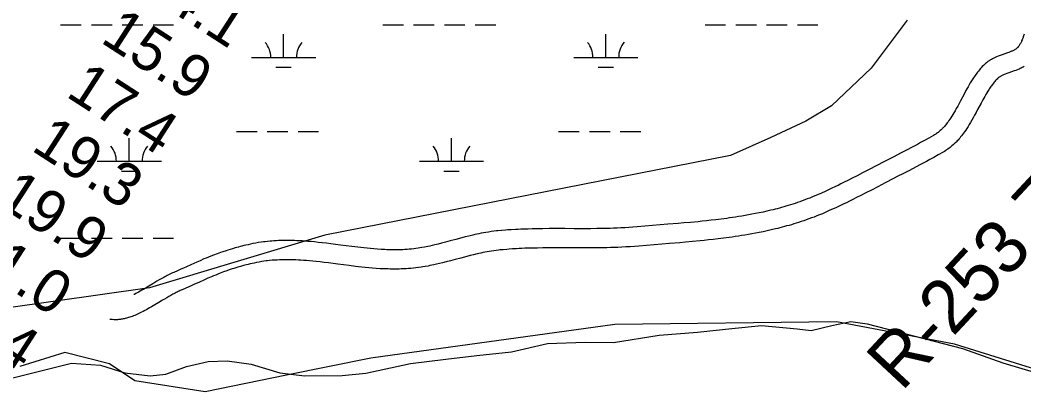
# Model space of a CAD drawing. Extents: x 3263578 to 3301413, y 764927 to 798602.
# Drawn here: x 3291853 to 3293417, y 784601 to 785181 of the extents above; entities that cross this region are included whole.
import ezdxf

# ---------------------------------------------------------------- set-up
doc = ezdxf.new("R2010")
doc.units = 0
for name, color, linetype in [('V-RIVR-RANG', 7, 'Continuous'), ('V-RIVR-RANG-IDEN', 7, 'Continuous'), ('V-ROAD-CNTR', 7, 'Continuous'), ('V-SITE-VEGE', 7, 'Continuous'), ('V-TOPO-SHOR', 7, 'Continuous'), ('V-WETL-SWMP', 7, 'Continuous')]:
    doc.layers.add(name, color=color, linetype=linetype)

msp = doc.modelspace()

# ---------------------------------------------------------------- linework, layer by layer
at = {"layer": 'V-ROAD-CNTR'}
for points in [[(3293417.3, 785158.5), (3293416.9, 785157.1), (3293416.4, 785155.8), (3293416.1, 785154.5), (3293415.7, 785153.5), (3293414.9, 785151.4), (3293414.3, 785149.6), (3293413.6, 785148.2), (3293413.1, 785146.9), (3293412.6, 785145.9), (3293412.1, 785145), (3293411.7, 785144.2), (3293410.9, 785142.8), (3293410.3, 785141.9), (3293409.9, 785141.2), (3293409.2, 785140.1), (3293408.4, 785139.1), (3293408.1, 785138.8), (3293407.9, 785138.4), (3293407.6, 785138.1), (3293407.3, 785137.8), (3293406.9, 785137.4), (3293406.6, 785137.1), (3293406.3, 785136.8), (3293406, 785136.6), (3293405.1, 785135.9), (3293404.3, 785135.4), (3293403.5, 785134.8), (3293402.6, 785134.3), (3293401.7, 785133.8), (3293400.7, 785133.3), (3293399.8, 785132.8), (3293398.8, 785132.3), (3293397.8, 785131.9), (3293395.7, 785131), (3293393.7, 785130.2), (3293391.7, 785129.5), (3293383.4, 785126.6), (3293380.1, 785125.4), (3293377.1, 785124.3), (3293374.5, 785123.2), (3293372.1, 785122.2), (3293370, 785121.2), (3293368.2, 785120.3), (3293366.6, 785119.4), (3293365.2, 785118.6), (3293364.1, 785118)], [(3293363.9, 785117.8), (3293362.9, 785117.2), (3293361.1, 785116), (3293359.7, 785114.9), (3293358.6, 785114.1), (3293357.2, 785112.8), (3293355.7, 785111.5), (3293353.9, 785109.7), (3293352.3, 785108), (3293350.7, 785106.2), (3293349.1, 785104.5), (3293347.7, 785102.8), (3293346.2, 785101), (3293344.9, 785099.3), (3293343.6, 785097.6), (3293342.3, 785095.9), (3293341.1, 785094.2), (3293339.9, 785092.5), (3293338.8, 785090.8), (3293337.7, 785089.1), (3293335.6, 785085.9), (3293333.6, 785082.7), (3293331.8, 785079.6), (3293330, 785076.6), (3293328.4, 785073.6), (3293326.8, 785070.8), (3293323.8, 785065.3), (3293318.4, 785055), (3293316.1, 785050.6), (3293313.9, 785046.5), (3293311.8, 785042.8), (3293309.9, 785039.3), (3293308.1, 785036.2), (3293306.3, 785033.3), (3293304.7, 785030.6), (3293303.1, 785028.2), (3293301.7, 785026), (3293300.3, 785024), (3293298.9, 785022.1), (3293297.7, 785020.4), (3293296.5, 785018.9), (3293295.3, 785017.4), (3293294.3, 785016.2), (3293293.2, 785015), (3293292.3, 785013.9), (3293291.4, 785012.9), (3293290.5, 785012), (3293289.7, 785011.2), (3293288.1, 785009.6), (3293286.7, 785008.4), (3293285.5, 785007.3), (3293284.4, 785006.4), (3293283.4, 785005.6), (3293282.6, 785005), (3293281.1, 785003.8), (3293279.9, 785003), (3293279.1, 785002.5), (3293277.7, 785001.6), (3293276.3, 785000.8), (3293268.8, 784996.5), (3293262.1, 784992.8), (3293256.2, 784989.6), (3293251.1, 784986.9), (3293242, 784982), (3293235.2, 784978.4), (3293224.9, 784973.1), (3293214.6, 784967.7), (3293207.1, 784963.9), (3293200.1, 784960.2), (3293187.1, 784953.4), (3293175.8, 784947.5), (3293165.9, 784942.4), (3293157.2, 784937.9), (3293149.7, 784934), (3293143, 784930.7), (3293137.2, 784927.8), (3293132.1, 784925.2), (3293127.6, 784923), (3293123.7, 784921.2), (3293116.7, 784917.9), (3293111.5, 784915.4), (3293107.6, 784913.6), (3293101.7, 784911), (3293095.7, 784908.3), (3293091.6, 784906.6), (3293087.6, 784904.9), (3293083.5, 784903.3)], [(3293417.7, 785108.3), (3293416, 785107.4), (3293414.3, 785106.5), (3293412.7, 785105.7), (3293411.2, 785105), (3293409.7, 785104.3), (3293406.9, 785103.2), (3293404.3, 785102.2), (3293401.8, 785101.3), (3293393.4, 785098.3), (3293390.5, 785097.3), (3293388, 785096.4), (3293386.1, 785095.6), (3293384.5, 785094.9), (3293383.2, 785094.2), (3293382.1, 785093.7), (3293381.2, 785093.2), (3293380.5, 785092.8), (3293379.7, 785092.4)], [(3293380, 785092.5), (3293379.4, 785092.2), (3293378.5, 785091.6), (3293378, 785091.1), (3293377.7, 785090.9), (3293377.1, 785090.4), (3293376.5, 785089.9), (3293375.3, 785088.7), (3293374.1, 785087.4), (3293373, 785086.2), (3293371.8, 785084.9), (3293370.7, 785083.6), (3293369.7, 785082.3), (3293368.6, 785080.9), (3293367.6, 785079.6), (3293366.6, 785078.2), (3293365.6, 785076.9), (3293364.6, 785075.5), (3293363.7, 785074.1), (3293362.8, 785072.8), (3293361, 785070), (3293359.3, 785067.2), (3293357.7, 785064.4), (3293356.1, 785061.7), (3293354.6, 785059), (3293353.1, 785056.4), (3293350.3, 785051.1), (3293344.9, 785041), (3293342.6, 785036.5), (3293340.3, 785032.2), (3293338.1, 785028.2), (3293336, 785024.5), (3293333.9, 785020.9), (3293332, 785017.7), (3293330.1, 785014.6), (3293328.2, 785011.8), (3293326.5, 785009.1), (3293324.8, 785006.6), (3293323.1, 785004.4), (3293321.5, 785002.2), (3293320, 785000.3), (3293318.5, 784998.4), (3293317.1, 784996.7), (3293315.8, 784995.2), (3293314.5, 784993.7), (3293313.2, 784992.4), (3293312.1, 784991.1), (3293310.9, 784989.9), (3293308.7, 784987.9), (3293306.8, 784986), (3293305, 784984.5), (3293303.4, 784983.2), (3293302, 784982), (3293300.7, 784981), (3293298.5, 784979.4), (3293296.7, 784978.2), (3293295.3, 784977.3), (3293293.3, 784976), (3293291.3, 784974.8), (3293283.4, 784970.4), (3293276.6, 784966.6), (3293270.6, 784963.3), (3293265.3, 784960.4), (3293256.1, 784955.5), (3293249.1, 784951.9), (3293238.7, 784946.4), (3293228.3, 784941.1), (3293220.9, 784937.2), (3293214, 784933.6), (3293201, 784926.9), (3293189.7, 784920.9), (3293179.7, 784915.7), (3293171, 784911.2), (3293163.3, 784907.3), (3293156.5, 784903.9), (3293150.5, 784900.9), (3293145.3, 784898.3), (3293140.7, 784896), (3293136.6, 784894.1), (3293129.5, 784890.7), (3293124.1, 784888.2), (3293120, 784886.3), (3293113.9, 784883.6), (3293107.7, 784880.8), (3293103.3, 784878.9), (3293098.9, 784877.1), (3293094.7, 784875.4)], [(3293083.6, 784903.3), (3293079.6, 784901.8), (3293075.7, 784900.3), (3293071.9, 784898.9), (3293068.1, 784897.5), (3293064.3, 784896.2), (3293060.7, 784895), (3293057, 784893.8), (3293053.4, 784892.7), (3293049.9, 784891.6), (3293046.4, 784890.5), (3293042.9, 784889.5), (3293039.5, 784888.6), (3293036.1, 784887.6), (3293032.8, 784886.7), (3293029.5, 784885.9), (3293026.3, 784885.1), (3293023.1, 784884.3), (3293016.8, 784882.8), (3293010.7, 784881.4), (3293004.8, 784880.2), (3292999, 784879), (3292993.4, 784877.9), (3292988, 784876.9), (3292982.7, 784876), (3292977.6, 784875.1), (3292972.6, 784874.3), (3292967.7, 784873.5), (3292963, 784872.8), (3292958.5, 784872.2), (3292954.1, 784871.6), (3292945.5, 784870.4), (3292937.4, 784869.4), (3292929.8, 784868.6), (3292922.7, 784867.8), (3292916, 784867.1), (3292909.7, 784866.4), (3292897.9, 784865.3), (3292887.5, 784864.4), (3292878.4, 784863.6), (3292862.5, 784862.3), (3292838.5, 784860.3), (3292826.6, 784859.4), (3292814.6, 784858.3), (3292808, 784857.8), (3292801.6, 784857.3), (3292795.4, 784857), (3292789.3, 784856.6), (3292783.5, 784856.4), (3292777.8, 784856.2), (3292772.3, 784856), (3292766.9, 784855.8), (3292761.8, 784855.7), (3292751.7, 784855.6), (3292742.2, 784855.5), (3292733.3, 784855.5), (3292716.5, 784855.5), (3292701.8, 784855.6), (3292688.9, 784855.6), (3292677.5, 784855.6), (3292667.6, 784855.5), (3292658.9, 784855.4), (3292651.3, 784855.2), (3292644.6, 784855), (3292638.8, 784854.8), (3292633.6, 784854.6), (3292629.2, 784854.4), (3292625.2, 784854.2), (3292618.4, 784853.8), (3292613.2, 784853.5), (3292609.3, 784853.2), (3292603.5, 784852.7), (3292597.7, 784852.2), (3292595.5, 784852), (3292591.2, 784851.5), (3292587, 784850.9), (3292583, 784850.3), (3292579.1, 784849.7), (3292575.3, 784849), (3292571.7, 784848.3), (3292568.2, 784847.6), (3292564.9, 784846.9), (3292561.6, 784846.2), (3292558.5, 784845.4), (3292552.5, 784844), (3292546.9, 784842.6), (3292541.7, 784841.3)], [(3293094.5, 784875.4), (3293090.4, 784873.7), (3293086.2, 784872.2), (3293082.1, 784870.7), (3293078, 784869.2), (3293074, 784867.8), (3293070.1, 784866.5), (3293066.2, 784865.2), (3293062.3, 784864), (3293058.6, 784862.9), (3293054.8, 784861.7), (3293051.2, 784860.7), (3293047.5, 784859.7), (3293044, 784858.7), (3293040.4, 784857.7), (3293037, 784856.8), (3293033.6, 784856), (3293030.2, 784855.1), (3293023.6, 784853.6), (3293017.2, 784852.1), (3293010.9, 784850.8), (3293004.9, 784849.6), (3292999, 784848.4), (3292993.3, 784847.4), (3292987.8, 784846.4), (3292982.5, 784845.5), (3292977.3, 784844.7), (3292972.3, 784843.9), (3292967.4, 784843.1), (3292962.7, 784842.5), (3292958.1, 784841.8), (3292949.3, 784840.7), (3292940.9, 784839.6), (3292933.2, 784838.7), (3292925.9, 784837.9), (3292919, 784837.2), (3292912.6, 784836.6), (3292900.6, 784835.4), (3292890.1, 784834.5), (3292880.9, 784833.7), (3292864.9, 784832.4), (3292841, 784830.4), (3292829.1, 784829.5), (3292817.1, 784828.4), (3292810.3, 784827.9), (3292803.6, 784827.4), (3292797.1, 784827), (3292790.8, 784826.7), (3292784.7, 784826.4), (3292778.8, 784826.2), (3292773.1, 784826), (3292767.6, 784825.9), (3292762.3, 784825.7), (3292752, 784825.6), (3292742.3, 784825.5), (3292733.3, 784825.5), (3292716.4, 784825.5), (3292701.7, 784825.6), (3292688.9, 784825.6), (3292677.7, 784825.6), (3292667.9, 784825.5), (3292659.4, 784825.4), (3292652, 784825.2), (3292645.5, 784825.1), (3292639.8, 784824.9), (3292634.9, 784824.7), (3292630.6, 784824.5), (3292626.8, 784824.3), (3292620.2, 784823.9), (3292615.3, 784823.6), (3292611.7, 784823.3), (3292606.1, 784822.8), (3292600.6, 784822.3), (3292598.7, 784822.2), (3292594.9, 784821.7), (3292591.2, 784821.2), (3292587.6, 784820.7), (3292584.2, 784820.1), (3292580.8, 784819.5), (3292577.5, 784818.9), (3292574.3, 784818.2), (3292571.2, 784817.6), (3292568.2, 784816.9), (3292565.3, 784816.2), (3292559.6, 784814.9), (3292554.3, 784813.5), (3292549.2, 784812.2)], [(3292541.6, 784841.3), (3292532, 784838.7), (3292523.5, 784836.5), (3292516.2, 784834.5), (3292509.9, 784832.9), (3292504.4, 784831.5), (3292499.6, 784830.3), (3292495.4, 784829.3), (3292491.7, 784828.5), (3292488.5, 784827.8), (3292485.8, 784827.3), (3292483.4, 784826.8), (3292479.1, 784826), (3292475.9, 784825.5), (3292473.6, 784825.1), (3292470, 784824.6), (3292466.5, 784824.2), (3292463, 784823.8), (3292459.6, 784823.5), (3292456.2, 784823.2), (3292452.8, 784823), (3292449.5, 784822.8), (3292446.3, 784822.7), (3292443, 784822.6), (3292439.9, 784822.5), (3292436.7, 784822.5), (3292433.6, 784822.5), (3292430.5, 784822.6), (3292427.5, 784822.7), (3292424.5, 784822.8), (3292421.6, 784822.9), (3292418.7, 784823), (3292415.8, 784823.2), (3292410.1, 784823.6), (3292404.6, 784824), (3292399.3, 784824.5), (3292394.1, 784825), (3292389, 784825.5), (3292384.1, 784826.1), (3292379.3, 784826.6), (3292369.9, 784827.8), (3292352.3, 784830), (3292344.6, 784831), (3292337.3, 784832), (3292330.4, 784832.8), (3292323.9, 784833.5), (3292317.8, 784834.2), (3292312.1, 784834.8), (3292306.8, 784835.3), (3292301.7, 784835.7), (3292297, 784836.1), (3292292.5, 784836.4), (3292288.3, 784836.6), (3292284.4, 784836.8), (3292280.7, 784836.9), (3292277.3, 784837), (3292274, 784837.1), (3292271, 784837.1), (3292268.1, 784837.1), (3292265.4, 784837.1), (3292260.4, 784837), (3292256, 784836.9), (3292252.1, 784836.7), (3292248.7, 784836.5), (3292245.7, 784836.3), (3292243.1, 784836.1), (3292238.6, 784835.6), (3292235.1, 784835.2), (3292232.5, 784834.9), (3292228.7, 784834.4), (3292224.9, 784833.8), (3292220.3, 784833), (3292216.1, 784832.2), (3292212.1, 784831.4), (3292208.4, 784830.6), (3292205, 784829.8), (3292201.8, 784829.1), (3292198.8, 784828.3), (3292195.9, 784827.6), (3292193.3, 784826.9), (3292188.4, 784825.5), (3292184.1, 784824.3), (3292180.4, 784823.2), (3292177.1, 784822.1), (3292174.2, 784821.2), (3292169.3, 784819.6), (3292165.7, 784818.3)], [(3292165.5, 784818.2), (3292160.1, 784816.3), (3292154.6, 784814.2), (3292150.5, 784812.6), (3292146.7, 784811.1), (3292143.1, 784809.7), (3292139.8, 784808.3), (3292133.8, 784805.6), (3292128.5, 784803.3), (3292119.4, 784799.2), (3292112.7, 784796.2), (3292107.7, 784793.9), (3292103.9, 784792.2), (3292098.3, 784789.8), (3292092.7, 784787.3), (3292090.7, 784786.5), (3292088.6, 784785.6), (3292086.6, 784784.6), (3292084.6, 784783.6), (3292082.6, 784782.6), (3292080.7, 784781.6), (3292078.8, 784780.6), (3292077, 784779.6), (3292075.1, 784778.6), (3292073.3, 784777.6), (3292069.8, 784775.6), (3292066.4, 784773.6), (3292063.1, 784771.6), (3292059.9, 784769.7), (3292053.8, 784766), (3292048, 784762.5), (3292045.4, 784761), (3292042.8, 784759.5), (3292040.3, 784758.1), (3292038, 784756.7), (3292035.7, 784755.5), (3292033.5, 784754.3), (3292031.4, 784753.2), (3292030.6, 784752.8)], [(3292549.3, 784812.3), (3292539.7, 784809.7), (3292531.3, 784807.5), (3292523.9, 784805.5), (3292517.3, 784803.8), (3292511.6, 784802.3), (3292506.5, 784801.1), (3292502, 784800.1), (3292498.1, 784799.2), (3292494.6, 784798.5), (3292491.6, 784797.9), (3292488.9, 784797.3), (3292484.3, 784796.5), (3292480.7, 784795.9), (3292478.1, 784795.5), (3292474.1, 784794.9), (3292470, 784794.4), (3292466.1, 784793.9), (3292462.2, 784793.6), (3292458.4, 784793.3), (3292454.6, 784793), (3292450.9, 784792.8), (3292447.2, 784792.7), (3292443.7, 784792.6), (3292440.1, 784792.5), (3292436.7, 784792.5), (3292433.3, 784792.5), (3292429.9, 784792.6), (3292426.6, 784792.7), (3292423.4, 784792.8), (3292420.2, 784792.9), (3292417.1, 784793.1), (3292414, 784793.2), (3292408, 784793.6), (3292402.1, 784794.1), (3292396.5, 784794.6), (3292391, 784795.1), (3292385.8, 784795.7), (3292380.7, 784796.3), (3292375.7, 784796.8), (3292366.2, 784798), (3292348.5, 784800.3), (3292340.8, 784801.3), (3292333.6, 784802.2), (3292326.8, 784803), (3292320.6, 784803.7), (3292314.7, 784804.4), (3292309.2, 784804.9), (3292304.1, 784805.4), (3292299.3, 784805.8), (3292294.9, 784806.1), (3292290.7, 784806.4), (3292286.8, 784806.6), (3292283.1, 784806.8), (3292279.7, 784806.9), (3292276.5, 784807), (3292273.5, 784807.1), (3292270.8, 784807.1), (3292268.1, 784807.1), (3292265.7, 784807.1), (3292261.1, 784807), (3292257.2, 784806.9), (3292253.7, 784806.7), (3292250.7, 784806.6), (3292248, 784806.4), (3292245.8, 784806.2), (3292241.7, 784805.8), (3292238.7, 784805.4), (3292236.5, 784805.2), (3292233.1, 784804.7), (3292229.7, 784804.2), (3292225.6, 784803.5), (3292221.8, 784802.8), (3292218.2, 784802), (3292214.9, 784801.3), (3292211.8, 784800.6), (3292208.8, 784799.9), (3292206.1, 784799.2), (3292203.5, 784798.6), (3292201.1, 784797.9), (3292196.6, 784796.7), (3292192.7, 784795.5), (3292189.2, 784794.5), (3292186.2, 784793.6), (3292183.6, 784792.7), (3292179, 784791.2), (3292175.5, 784790)], [(3292175.6, 784790), (3292170.4, 784788.1), (3292165.2, 784786.2), (3292161.5, 784784.7), (3292158, 784783.3), (3292154.7, 784782), (3292151.6, 784780.7), (3292145.8, 784778.2), (3292140.7, 784775.9), (3292131.8, 784771.9), (3292125.1, 784768.8), (3292120, 784766.5), (3292116.1, 784764.8), (3292110.3, 784762.2), (3292104.5, 784759.8), (3292102.8, 784759), (3292101.2, 784758.3), (3292099.6, 784757.6), (3292098, 784756.8), (3292096.3, 784755.9), (3292094.7, 784755.1), (3292093, 784754.2), (3292091.4, 784753.3), (3292089.8, 784752.4), (3292088.2, 784751.5), (3292084.9, 784749.6), (3292081.7, 784747.7), (3292078.5, 784745.9), (3292075.4, 784744), (3292069.2, 784740.3), (3292063.3, 784736.7), (3292060.5, 784735.1), (3292057.8, 784733.5), (3292055.1, 784732), (3292052.5, 784730.5), (3292050, 784729.1), (3292047.5, 784727.8), (3292045.1, 784726.5), (3292042.7, 784725.3), (3292040.5, 784724.2), (3292038.2, 784723.2), (3292036.1, 784722.2), (3292033.9, 784721.3), (3292031.9, 784720.4), (3292029.9, 784719.6), (3292027.9, 784718.9), (3292026, 784718.2), (3292024.2, 784717.6), (3292022.4, 784717), (3292020.6, 784716.5), (3292018.9, 784716), (3292017.2, 784715.6), (3292015.6, 784715.2), (3292014, 784714.9), (3292012.5, 784714.6), (3292011, 784714.4), (3292009.5, 784714.1), (3292008.1, 784714), (3292006.7, 784713.8), (3292005.3, 784713.7), (3292004, 784713.7), (3292002.7, 784713.6), (3292001.4, 784713.6), (3291999.1, 784713.6), (3291996.8, 784713.8), (3291994.6, 784714), (3291993.1, 784714.2)], [(3291986.6, 784749.8), (3291986.5, 784749.9)]]:
    msp.add_lwpolyline(points, dxfattribs=at)
at = {"layer": 'V-SITE-VEGE'}
for p, q in [((3292908.5, 784694), (3292961.9, 784700.2)), ((3292961.9, 784700.2), (3293008.1, 784704.6)), ((3293008.1, 784704.6), (3293064, 784699.4)), ((3293064, 784699.4), (3293085.9, 784696.6)), ((3293085.9, 784696.6), (3293118, 784704.9)), ((3293118, 784704.9), (3293147.3, 784711.1)), ((3293147.3, 784711.1), (3293172.7, 784707.5)), ((3293172.7, 784707.5), (3293321.6, 784668.6)), ((3292777.5, 784678), (3292848.8, 784689.4)), ((3292848.8, 784689.4), (3292908.5, 784694)), ((3292619, 784663.5), (3292674.7, 784676.7)), ((3292674.7, 784676.7), (3292733.6, 784678.6)), ((3292733.6, 784678.6), (3292777.5, 784678)), ((3293321.6, 784668.6), (3293384.2, 784646.3)), ((3292461.7, 784645.4), (3292516.5, 784652.3)), ((3292516.5, 784652.3), (3292564.9, 784658)), ((3292564.9, 784658), (3292619, 784663.5)), ((3291837.7, 784621.9), (3291933.4, 784646)), ((3291933.4, 784646), (3291978.7, 784642.6)), ((3291978.7, 784642.6), (3292016.6, 784630.8)), ((3292080.4, 784628.9), (3292112.7, 784640.8)), ((3292112.7, 784640.8), (3292146.2, 784648.3)), ((3292146.2, 784648.3), (3292176, 784649.5)), ((3292176, 784649.5), (3292213.5, 784644.2)), ((3292213.5, 784644.2), (3292257.8, 784630.8)), ((3292391.8, 784630.4), (3292461.7, 784645.4)), ((3293384.2, 784646.3), (3293438.1, 784630.4)), ((3292016.6, 784630.8), (3292056.2, 784626.1)), ((3292056.2, 784626.1), (3292080.4, 784628.9)), ((3292257.8, 784630.8), (3292296.6, 784626.1)), ((3292296.6, 784626.1), (3292354.8, 784626.6)), ((3292354.8, 784626.6), (3292391.8, 784630.4))]:
    msp.add_line(p, q, dxfattribs=at)
at = {"layer": 'V-TOPO-SHOR'}
msp.add_lwpolyline([(3293435.7, 784636), (3293308.9, 784675.4), (3293125.3, 784710.4), (3292779.9, 784706), (3292399.5, 784653.6), (3292268.3, 784627.4), (3292141.5, 784601.1), (3292032.2, 784618.6), (3291992.8, 784644.9), (3291922.9, 784662.4), (3291852.9, 784640.5)], dxfattribs=at)
at = {"layer": 'V-WETL-SWMP'}
for p, q in [((3291916.5, 785173.2), (3291948.5, 785173.2)), ((3291964.5, 785173.2), (3291996.5, 785173.2)), ((3292012.5, 785173.2), (3292044.5, 785173.2)), ((3292060.5, 785173.2), (3292092.5, 785173.2)), ((3292418.4, 785173.2), (3292450.4, 785173.2)), ((3292466.4, 785173.2), (3292498.4, 785173.2)), ((3292514.4, 785173.2), (3292546.4, 785173.2)), ((3292562.4, 785173.2), (3292594.4, 785173.2)), ((3292920.3, 785173.2), (3292952.3, 785173.2)), ((3292968.3, 785173.2), (3293000.3, 785173.2)), ((3293016.3, 785173.2), (3293048.3, 785173.2)), ((3293064.3, 785173.2), (3293096.3, 785173.2)), ((3293235.4, 785180.6), (3293179.4, 785105.5)), ((3292263.8, 785122.4), (3292263.8, 785158.4)), ((3292765.7, 785122.5), (3292765.7, 785158.5)), ((3292213.8, 785122.4), (3292313.8, 785122.4)), ((3292715.7, 785122.5), (3292815.7, 785122.5)), ((3292251.8, 785107), (3292275.8, 785107)), ((3292753.7, 785107), (3292777.7, 785107)), ((3293179.4, 785105.5), (3293117.5, 785047.1)), ((3293117.5, 785047.1), (3293077.3, 785023)), ((3293077.3, 785023), (3293022.7, 784997.7)), ((3292023.4, 784960.6), (3292023.4, 784996.6)), ((3292190.4, 785007), (3292222.4, 785007)), ((3292238.4, 785007), (3292270.4, 785007)), ((3292286.4, 785007), (3292318.4, 785007)), ((3292525.3, 784960.6), (3292525.3, 784996.6)), ((3292692.3, 785007), (3292724.3, 785007)), ((3292740.3, 785007), (3292772.3, 785007)), ((3292788.3, 785007), (3292820.3, 785007)), ((3293022.7, 784997.7), (3292960.2, 784969.5)), ((3292960.2, 784969.5), (3292328.2, 784845.6)), ((3291973.4, 784960.6), (3292073.4, 784960.6)), ((3292475.3, 784960.6), (3292575.3, 784960.6)), ((3292011.4, 784945.1), (3292035.4, 784945.1)), ((3292513.3, 784945.2), (3292537.3, 784945.2)), ((3291916.5, 784840.5), (3291948.5, 784840.5)), ((3291964.5, 784840.5), (3291996.5, 784840.5)), ((3292012.5, 784840.5), (3292044.5, 784840.5)), ((3292328.2, 784845.6), (3292055.1, 784763.4)), ((3292060.5, 784840.5), (3292092.5, 784840.5)), ((3292055.1, 784763.4), (3291831.8, 784731.9))]:
    msp.add_line(p, q, dxfattribs=at)
for centre, start, end in [((3292208.6, 785122.9), 359.2323, 40.776), ((3292319.1, 785122.9), 139.2323, 180.776), ((3292710.5, 785122.9), 359.2323, 40.776), ((3292821, 785123), 139.2323, 180.776), ((3291968.1, 784961), 359.2323, 40.776), ((3292078.6, 784961), 139.2323, 180.776), ((3292470, 784961.1), 359.2323, 40.776), ((3292580.5, 784961.1), 139.2323, 180.776)]:
    msp.add_arc(centre, 35.2, start, end, dxfattribs=at)

# ---------------------------------------------------------------- texts
at = {"layer": 'V-RIVR-RANG'}
for s, p in [('14.1', (3292033, 785229.7)), ('15.9', (3291976.7, 785147)), ('17.4', (3291922.9, 785062.7)), ('19.3', (3291868.9, 784978.6)), ('19.9', (3291814.6, 784894.6)), ('21.0', (3291758.3, 784811.9)), ('17.4', (3291706.7, 784726.1))]:
    msp.add_text(s, height=67, rotation=327.1483, dxfattribs=at).set_placement(p)
at = {"layer": 'V-RIVR-RANG-IDEN'}
msp.add_text('R-253.75', height=83, rotation=47.0561, dxfattribs=at).set_placement((3293226.6, 784600.4))

doc.saveas('drawing.dxf')
